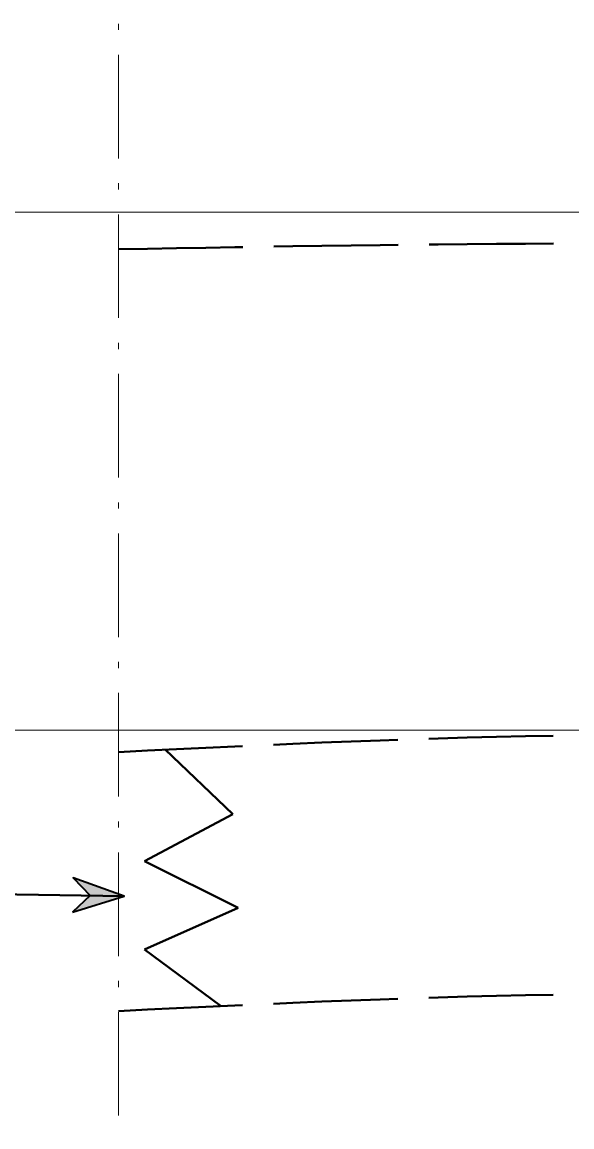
# Model space of a CAD drawing. Extents: x -582 to 653, y -817 to -3.
# Drawn here: x 570.06 to 580.68, y -233.13 to -211.8 of the extents above; entities that cross this region are included whole.
import ezdxf

# ---------------------------------------------------------------- set-up
doc = ezdxf.new("R2010")
doc.units = 0
doc.header["$LTSCALE"] = 0.4
doc.linetypes.add('DOT_DASHED', pattern=[7.7, 5, -1.2, 0.3, -1.2])
doc.linetypes.add('LONG_DASHED', pattern=[7.5, 6, -1.5])
for name, color, linetype, lineweight in [('10', 7, 'Continuous', 35), ('26', 7, 'LONG_DASHED', 40), ('27', 7, 'Continuous', 40), ('7', 7, 'Continuous', 13)]:
    doc.layers.add(name, color=color, linetype=linetype, lineweight=lineweight)

msp = doc.modelspace()

# ---------------------------------------------------------------- hatches: boundary and pattern name
at = {"layer": '10'}
msp.add_hatch(color=256, dxfattribs=at).paths.add_polyline_path([(571.0365, -228.9859), (572.0355, -228.675), (571.05, -228.3244), (571.3739, -228.6619)])

# ---------------------------------------------------------------- linework, layer by layer
msp.add_lwpolyline([(571.0365, -228.9859), (572.0355, -228.675), (571.05, -228.3244), (571.3739, -228.6619)], close=True, dxfattribs=at)
at = {"layer": '26'}
msp.add_lwpolyline([(572.8275, -225.8432), (574.1344, -227.0948), (572.4287, -227.9985), (574.2348, -228.9022), (572.4287, -229.7055), (573.8902, -230.7865)], dxfattribs=at)
for points in [[(571.9237, -216.1854), (580.9063, -216.0729), (584.6737, -216.0729), (587.1737, -216.0729), (612.5636, -216.2504)], [(571.9237, -225.8935), (580.9063, -225.5729), (584.6737, -225.5729), (587.1737, -225.5729), (613.1656, -225.689)], [(571.9237, -230.8935), (580.9063, -230.5729), (584.6737, -230.5729), (587.1737, -230.5729), (613.1656, -230.6092)]]:
    msp.add_spline(points, degree=3, dxfattribs=at)
at = {"layer": '27'}
msp.add_line((572.0355, -228.6753), (568.702, -228.6226), dxfattribs=at)
at = {"layer": '7', "linetype": 'DOT_DASHED'}
msp.add_line((571.9237, -175.4729), (571.9237, -313.2353), dxfattribs=at)
at = {"layer": '7'}
for p, q in [((544.6593, -215.4729), (584.6737, -215.4729)), ((544.6593, -225.4729), (584.6737, -225.4729))]:
    msp.add_line(p, q, dxfattribs=at)

doc.saveas('drawing.dxf')
